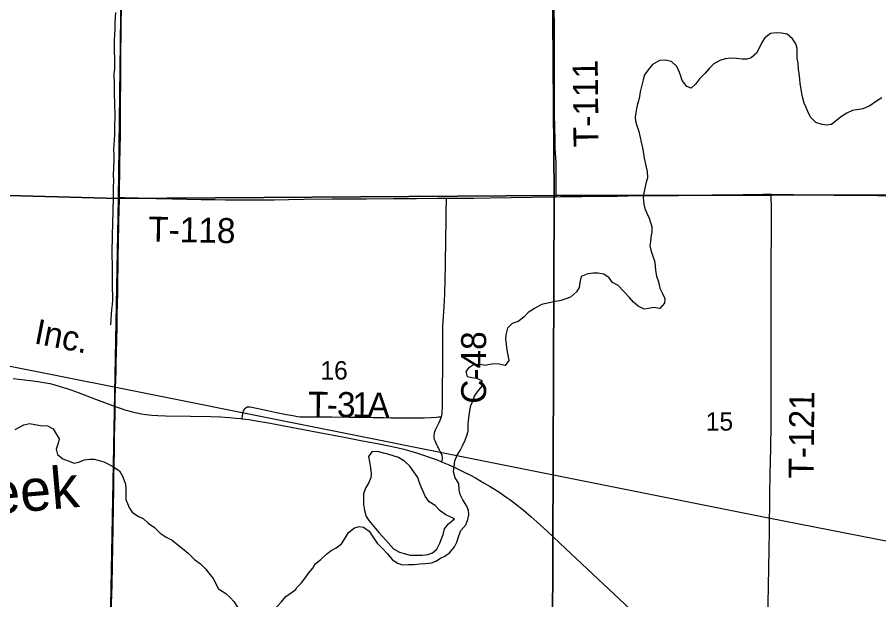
# Model space of a CAD drawing. Extents: x 0 to 34, y 0 to 22.
# Drawn here: x 3.372 to 4.352, y 18.959 to 19.621 of the extents above; entities that cross this region are included whole.
import ezdxf

# ---------------------------------------------------------------- set-up
doc = ezdxf.new("R2010")
doc.units = 0
for name, color, linetype in [('GM_X_County_Road', 7, 'Continuous'), ('GM_X_County_Road_Text', 7, 'Continuous'), ('GM_X_Minor_Lake', 7, 'Continuous'), ('GM_X_Minor_River', 7, 'Continuous'), ('GM_X_Minor_River_Text', 7, 'Continuous'), ('GM_X_Rail_Line', 7, 'Continuous'), ('GM_X_Rail_Line_Text', 7, 'Continuous'), ('GM_X_Section', 7, 'Continuous'), ('GM_X_Section_Text', 7, 'Continuous'), ('GM_X_State_Route', 7, 'Continuous'), ('GM_X_Township_Road', 7, 'Continuous'), ('GM_X_Township_Road_Text', 7, 'Continuous')]:
    doc.layers.add(name, color=color, linetype=linetype)

msp = doc.modelspace()

# ---------------------------------------------------------------- linework, layer by layer
at = {"layer": 'GM_X_County_Road'}
for points in [[(3.85442, 19.1667), (3.85489, 19.16859), (3.85518, 19.17048), (3.85534, 19.17282), (3.85559, 19.1771), (3.85579, 19.1926), (3.85598, 19.22961), (3.8559, 19.24613), (3.85593, 19.25856), (3.85613, 19.26941), (3.85638, 19.2757), (3.85666, 19.27998), (3.85769, 19.29244), (3.85805, 19.29861), (3.85847, 19.307), (3.85912, 19.33837), (3.85931, 19.37069), (3.85968, 19.38685), (3.85972, 19.39717), (3.85976, 19.40281), (3.86004, 19.41066), (3.86016, 19.41518)], [(3.86016, 19.41518), (3.87637, 19.41529), (3.89119, 19.41541), (3.90984, 19.4156), (3.9577, 19.41639), (3.98509, 19.41694)], [(3.98509, 19.41694), (3.99036, 19.41697), (4.01395, 19.4172), (4.03163, 19.41739), (4.0543, 19.41765), (4.06673, 19.41787), (4.0888, 19.41811), (4.10816, 19.41823), (4.12424, 19.41836), (4.14205, 19.41861), (4.16285, 19.41891), (4.18049, 19.41903), (4.19758, 19.41936), (4.22022, 19.41975), (4.22956, 19.41969)], [(4.22956, 19.41969), (4.25478, 19.41945), (4.28058, 19.41909), (4.30114, 19.41878), (4.32565, 19.41855), (4.35073, 19.41814), (4.3708, 19.41798), (4.40744, 19.41746), (4.46488, 19.41686), (4.47537, 19.41691)], [(3.85234, 19.1286), (3.85226, 19.12875), (3.85173, 19.12978), (3.85094, 19.13122), (3.85045, 19.13229), (3.8493, 19.13455), (3.84799, 19.1373), (3.84714, 19.1393), (3.8466, 19.14096), (3.84629, 19.14254), (3.84616, 19.14378), (3.8461, 19.14478), (3.8462, 19.14591), (3.84637, 19.14711), (3.84658, 19.14816), (3.84707, 19.14981), (3.84783, 19.15183), (3.84917, 19.15466), (3.85159, 19.15922), (3.85315, 19.16293), (3.85442, 19.1667)], [(3.8546, 19.11539), (3.8552, 19.1171), (3.85535, 19.1178), (3.85546, 19.11841), (3.85553, 19.11947), (3.85547, 19.12078), (3.8553, 19.12213), (3.85493, 19.12349), (3.85459, 19.12438), (3.85411, 19.12542), (3.85308, 19.12731), (3.85234, 19.1286)]]:
    msp.add_lwpolyline(points, dxfattribs=at)
at = {"layer": 'GM_X_Minor_Lake'}
for points in [[(3.85939, 19.05514), (3.85297, 19.05973), (3.84712, 19.06583), (3.8405, 19.06984), (3.83598, 19.07631), (3.83411, 19.08106), (3.83167, 19.08582), (3.82923, 19.09266), (3.82755, 19.0976), (3.82322, 19.10407), (3.81832, 19.11035), (3.81228, 19.11607), (3.80567, 19.12028), (3.79961, 19.12239), (3.79355, 19.12394), (3.78844, 19.12529), (3.7822, 19.12703), (3.77519, 19.12687), (3.77156, 19.12158), (3.77249, 19.11531), (3.77378, 19.10848), (3.7747, 19.10221), (3.77411, 19.09728), (3.77143, 19.09104), (3.76819, 19.08555), (3.7657, 19.07911), (3.76586, 19.0719), (3.76584, 19.06678), (3.76694, 19.05995), (3.76881, 19.0533), (3.77182, 19.04854), (3.77748, 19.04169), (3.78313, 19.03521), (3.78785, 19.03006), (3.79407, 19.02283), (3.79973, 19.01635), (3.80672, 19.01252), (3.81221, 19.01098), (3.81902, 19.00924), (3.82679, 19.0092), (3.83304, 19.00936), (3.83911, 19.01009), (3.84423, 19.01178), (3.84937, 19.01611), (3.85262, 19.02274), (3.85453, 19.02766), (3.85626, 19.03277), (3.85799, 19.03903), (3.86257, 19.04507), (3.86926, 19.05076)], [(3.86926, 19.05076), (3.85939, 19.05514)]]:
    msp.add_lwpolyline(points, dxfattribs=at)
at = {"layer": 'GM_X_Minor_River'}
for points in [[(3.48362, 19.62621), (3.48322, 19.62052), (3.483, 19.61427), (3.48297, 19.60706), (3.48257, 19.60156), (3.48236, 19.59549), (3.48214, 19.58828), (3.4823, 19.58145), (3.48246, 19.57481), (3.48262, 19.56931), (3.4824, 19.56248), (3.482, 19.55717), (3.48233, 19.54465), (3.48212, 19.53991), (3.48227, 19.53175), (3.48243, 19.52473), (3.4826, 19.51999), (3.48295, 19.51145), (3.48292, 19.50595), (3.48271, 19.49988), (3.48265, 19.48793), (3.48206, 19.48129), (3.48185, 19.47636), (3.48163, 19.4701), (3.4818, 19.46517), (3.48178, 19.45967), (3.48135, 19.44943), (3.48113, 19.44203), (3.48129, 19.43406)], [(4.35539, 19.52933), (4.34911, 19.52538), (4.34151, 19.5201), (4.33391, 19.51692), (4.32917, 19.51619), (4.32216, 19.51509), (4.3157, 19.5119), (4.30961, 19.50795), (4.30428, 19.504), (4.29819, 19.4991), (4.29232, 19.49818), (4.2874, 19.49897), (4.2804, 19.50148), (4.27457, 19.50702), (4.27195, 19.51178), (4.26914, 19.51844), (4.26709, 19.52339), (4.26487, 19.53194), (4.26395, 19.53669), (4.26231, 19.54601), (4.26215, 19.55075), (4.26124, 19.55702), (4.2607, 19.56196), (4.25999, 19.5688), (4.25907, 19.57393), (4.25892, 19.58039), (4.25915, 19.58589), (4.25766, 19.59084), (4.25372, 19.59655), (4.24769, 19.6019), (4.24126, 19.60289), (4.23501, 19.60331), (4.22856, 19.6024), (4.2221, 19.59769), (4.21903, 19.59239), (4.21539, 19.58501), (4.2129, 19.58009), (4.2068, 19.57481), (4.20168, 19.57351), (4.19657, 19.57335), (4.18994, 19.57415), (4.18407, 19.57437), (4.17725, 19.57384), (4.17118, 19.57198), (4.16433, 19.56784), (4.15919, 19.56313), (4.15423, 19.55746), (4.14813, 19.55085), (4.14355, 19.5448)], [(4.14355, 19.5448), (4.1386, 19.54027), (4.13349, 19.5422), (4.12823, 19.54888), (4.12638, 19.55515), (4.12432, 19.5601), (4.12208, 19.56505), (4.11605, 19.57059), (4.10887, 19.57215), (4.10261, 19.57162), (4.09463, 19.56711), (4.08967, 19.56106), (4.08528, 19.55558), (4.08392, 19.54971), (4.08217, 19.54231), (4.08061, 19.53606), (4.07982, 19.53075), (4.07847, 19.52601), (4.07711, 19.52051), (4.07594, 19.51501), (4.07475, 19.50742), (4.07529, 19.50268), (4.07659, 19.49773), (4.07882, 19.49108), (4.08048, 19.48423), (4.08159, 19.4791), (4.08325, 19.47244), (4.08435, 19.46598), (4.08488, 19.46067), (4.08599, 19.45572), (4.08747, 19.4504), (4.08858, 19.44546), (4.08872, 19.43824), (4.08698, 19.4318), (4.08464, 19.42118), (4.08385, 19.41549), (4.08475, 19.40846), (4.08566, 19.40333), (4.08809, 19.39819), (4.09071, 19.39248), (4.0922, 19.38772), (4.09387, 19.38297), (4.09383, 19.3767), (4.09266, 19.37101), (4.09206, 19.36608), (4.09165, 19.36096), (4.09257, 19.35602), (4.09499, 19.34936), (4.09685, 19.34384), (4.09757, 19.33852), (4.09792, 19.33302), (4.0992, 19.32637), (4.10144, 19.32009), (4.10291, 19.31287), (4.10534, 19.30772), (4.10852, 19.30106), (4.1083, 19.29575), (4.10277, 19.28989), (4.09614, 19.29107), (4.09008, 19.28959), (4.08515, 19.28886), (4.07835, 19.29251), (4.0727, 19.29709), (4.068, 19.30263), (4.0616, 19.30931), (4.05539, 19.31599), (4.04916, 19.31944), (4.04521, 19.32459), (4.03899, 19.3288), (4.03237, 19.32979), (4.02706, 19.32982), (4.021, 19.3291), (4.01341, 19.32611), (4.01166, 19.31947), (4.01106, 19.31359), (4.00818, 19.30867), (4.00114, 19.30283), (3.99601, 19.30077), (3.98899, 19.29853), (3.98387, 19.29761), (3.97875, 19.2965), (3.96832, 19.29448), (3.96034, 19.28978), (3.95311, 19.28507), (3.94797, 19.27998), (3.94169, 19.27489), (3.93504, 19.27265), (3.92971, 19.26737), (3.92758, 19.25978), (3.92736, 19.25504), (3.92789, 19.24972), (3.92862, 19.24478), (3.93119, 19.23072), (3.92698, 19.22486), (3.92017, 19.22642), (3.91412, 19.22702), (3.90579, 19.22547)], [(3.48129, 19.43406), (3.48107, 19.42875), (3.48124, 19.42401), (3.48119, 19.41111), (3.48079, 19.40599), (3.48057, 19.4003), (3.48014, 19.38702), (3.48031, 19.38228), (3.4801, 19.37716), (3.47988, 19.37052), (3.47986, 19.36578), (3.47964, 19.36009), (3.47943, 19.35288), (3.4794, 19.34776), (3.47976, 19.34169), (3.47991, 19.33334), (3.47984, 19.31646), (3.48, 19.31134), (3.48017, 19.30545), (3.48014, 19.29919), (3.47974, 19.29445), (3.47915, 19.28839), (3.47894, 19.28365), (3.47853, 19.27682), (3.47813, 19.27132)], [(3.68868, 18.97016), (3.68945, 18.97211), (3.69497, 18.97758), (3.69897, 18.98288), (3.70335, 18.98893), (3.70811, 18.9944), (3.71098, 18.99951), (3.71744, 19.00441), (3.72391, 19.01083), (3.72885, 19.0146), (3.73455, 19.01742), (3.74063, 19.02232), (3.74502, 19.02856), (3.74884, 19.03518), (3.75568, 19.04046), (3.7608, 19.04177), (3.76592, 19.04117), (3.77215, 19.03659), (3.77648, 19.02993), (3.78119, 19.02308), (3.78722, 19.01679), (3.79307, 19.01069), (3.79835, 19.00441), (3.80458, 19.0002), (3.81007, 18.99809), (3.81689, 18.99863), (3.82334, 18.9986), (3.82978, 18.99951), (3.83641, 18.99967), (3.84305, 19.0004), (3.84798, 19.00246), (3.8533, 19.00585), (3.85843, 19.00829), (3.86413, 19.01244), (3.86928, 19.01886), (3.87176, 19.02397), (3.87426, 19.03136), (3.87637, 19.03742), (3.88208, 19.04365), (3.88457, 19.0499), (3.88554, 19.05502), (3.88518, 19.05995), (3.8835, 19.06489), (3.8786, 19.07212), (3.87559, 19.0784), (3.87467, 19.08371), (3.87432, 19.09073), (3.87018, 19.0972), (3.86831, 19.10385), (3.8691, 19.10973), (3.8695, 19.11637), (3.87218, 19.12299), (3.87581, 19.12848), (3.87848, 19.13359), (3.88135, 19.14002), (3.88346, 19.14551), (3.88481, 19.15044), (3.88465, 19.15746), (3.88505, 19.16258), (3.88583, 19.16808), (3.8868, 19.17395), (3.88796, 19.17945), (3.89007, 19.18456), (3.89218, 19.19024), (3.89561, 19.19516), (3.90056, 19.20101), (3.90078, 19.20746), (3.89473, 19.21034), (3.88905, 19.21112), (3.88412, 19.2119), (3.88244, 19.21817), (3.88626, 19.22308), (3.891, 19.22591), (3.89726, 19.22664), (3.90579, 19.22547)], [(3.36943, 19.15214), (3.37437, 19.15496), (3.3793, 19.1574), (3.38575, 19.15889), (3.392, 19.15791), (3.39844, 19.15655), (3.40639, 19.15633), (3.41301, 19.15307), (3.41545, 19.14831), (3.41959, 19.14147), (3.41844, 19.13654), (3.41632, 19.12991), (3.41762, 19.12383), (3.42366, 19.11868), (3.42972, 19.11638), (3.43653, 19.11407), (3.44146, 19.11499), (3.44829, 19.11781), (3.45417, 19.11835), (3.45929, 19.11832), (3.46496, 19.11678), (3.47045, 19.11524), (3.47575, 19.11274), (3.4818, 19.1093), (3.48841, 19.1051), (3.49198, 19.09825), (3.49498, 19.09008), (3.49533, 19.08439)], [(3.49533, 19.08439), (3.4953, 19.07775), (3.49547, 19.07262), (3.49735, 19.06787), (3.4996, 19.06274), (3.5028, 19.05798), (3.50979, 19.0534), (3.51527, 19.0509), (3.52094, 19.04557), (3.52811, 19.0406), (3.53453, 19.03412), (3.54152, 19.02972), (3.54814, 19.02628), (3.55456, 19.02094), (3.55985, 19.01693), (3.56627, 19.01158), (3.57343, 19.00415), (3.58043, 18.99957), (3.58609, 18.99385), (3.58985, 18.9889), (3.59475, 18.9828), (3.60071, 18.97095)], [(3.60071, 18.97095), (3.60916, 18.96556), (3.61408, 18.9612), (3.61843, 18.95646), (3.62259, 18.95021), (3.62732, 18.94376), (3.63318, 18.93769), (3.63886, 18.93315), (3.6451, 18.93201), (3.65172, 18.93391), (3.65796, 18.93808), (3.66117, 18.9432), (3.66722, 18.95041), (3.67252, 18.9561), (3.67743, 18.96217), (3.68868, 18.97016)]]:
    msp.add_lwpolyline(points, dxfattribs=at)
at = {"layer": 'GM_X_Rail_Line'}
msp.add_lwpolyline([(2.6, 19.37601), (2.66227, 19.36364), (3.09112, 19.27847), (3.48984, 19.19924), (3.90426, 19.11632), (4.22655, 19.05166), (4.7691, 18.94555), (5.14758, 18.87009), (5.40664, 18.81773), (5.47207, 18.80597), (5.50091, 18.80172), (5.55499, 18.7934), (5.62633, 18.78234), (5.64273, 18.77969)], dxfattribs=at)
at = {"layer": 'GM_X_Section'}
for points in [[(2.99609, 19.93047), (3.4937, 19.91709), (3.4871, 19.41486), (2.98702, 19.42864)], [(3.4937, 19.91709), (3.97869, 19.92465), (3.98263, 19.41835), (3.4871, 19.41486)], [(3.97869, 19.92465), (4.4798, 19.91877), (4.47488, 19.41917), (3.98263, 19.41835)], [(3.4871, 19.41486), (3.47768, 18.91133), (2.97779, 18.923), (2.98702, 19.42864)], [(3.98263, 19.41835), (3.98059, 18.9165), (3.47768, 18.91133), (3.4871, 19.41486)], [(4.47488, 19.41917), (4.47149, 18.91545), (3.98059, 18.9165), (3.98263, 19.41835)]]:
    msp.add_lwpolyline(points, close=True, dxfattribs=at)
at = {"layer": 'GM_X_State_Route'}
for points in [[(3.36741, 19.21029), (3.38657, 19.20808), (3.39525, 19.20689), (3.40203, 19.20578), (3.40898, 19.20434), (3.41454, 19.20299), (3.42083, 19.20122), (3.42852, 19.1988), (3.43288, 19.19728), (3.44139, 19.19424), (3.46109, 19.18676), (3.47425, 19.18166), (3.48332, 19.17835), (3.48893, 19.17645), (3.49432, 19.17468), (3.49748, 19.17373), (3.5025, 19.17234), (3.50781, 19.17102), (3.51338, 19.17004), (3.51829, 19.16935), (3.52507, 19.16865), (3.53187, 19.16819), (3.54056, 19.16788), (3.56914, 19.16728), (3.59214, 19.16685), (3.60302, 19.16642), (3.61327, 19.16581), (3.62072, 19.16521), (3.62629, 19.16463), (3.62775, 19.16443), (3.6352, 19.1635), (3.64597, 19.16177), (3.65765, 19.15968), (3.71526, 19.14872), (3.74372, 19.14338), (3.76473, 19.13936), (3.78344, 19.13578), (3.80172, 19.132)], [(3.80172, 19.132), (3.80367, 19.1316), (3.81149, 19.12971), (3.8198, 19.1274), (3.8274, 19.12515), (3.84616, 19.11886), (3.8494, 19.11763), (3.8546, 19.11539), (3.86203, 19.11229), (3.87116, 19.10818), (3.87947, 19.10415), (3.88671, 19.10049), (3.89304, 19.09708), (3.9032, 19.09124), (3.90998, 19.08722), (3.9208, 19.08035), (3.92759, 19.07575), (3.93215, 19.07246), (3.93857, 19.06769), (3.94737, 19.06083), (3.95613, 19.05331), (3.96308, 19.04714), (3.97456, 19.03658), (3.99558, 19.0168), (4.02659, 18.98758), (4.05678, 18.9593), (4.09396, 18.92448)]]:
    msp.add_lwpolyline(points, dxfattribs=at)
at = {"layer": 'GM_X_Township_Road'}
for points in [[(3.98509, 19.41694), (3.98506, 19.41954), (3.98501, 19.42418), (3.98499, 19.43474), (3.98498, 19.44438), (3.98497, 19.44842), (3.98478, 19.45621), (3.98397, 19.47173), (3.98361, 19.48135), (3.9832, 19.51056), (3.9831, 19.53076), (3.98302, 19.56091), (3.98289, 19.59915), (3.98269, 19.64236)], [(3.48831, 19.41593), (3.48843, 19.42263), (3.48843, 19.43011), (3.48855, 19.44056), (3.48863, 19.44899), (3.48883, 19.4589), (3.48903, 19.4679), (3.48915, 19.47629), (3.48927, 19.48254), (3.48944, 19.49438), (3.48951, 19.51021), (3.48955, 19.51979), (3.48955, 19.53061), (3.48963, 19.54241), (3.48971, 19.55544), (3.48974, 19.56955), (3.4899, 19.58382), (3.49014, 19.59895), (3.49031, 19.61421), (3.49051, 19.62942)], [(3.48372, 19.19836), (3.48373, 19.19895), (3.48418, 19.20989), (3.48442, 19.21779), (3.48462, 19.2277), (3.48491, 19.24011), (3.48515, 19.25369), (3.48543, 19.26902), (3.48576, 19.28387), (3.48604, 19.29472), (3.48628, 19.30801), (3.48645, 19.32338), (3.48669, 19.33613), (3.48673, 19.3432), (3.48689, 19.35126), (3.48713, 19.36195), (3.48729, 19.37186), (3.48738, 19.37894), (3.48758, 19.39012), (3.48778, 19.39962), (3.48831, 19.41593)], [(3.48831, 19.41593), (3.49384, 19.41585), (3.50153, 19.41569), (3.50937, 19.41549), (3.51991, 19.4152), (3.52959, 19.41501), (3.53846, 19.41483), (3.54874, 19.41463), (3.58098, 19.4139), (3.59702, 19.41358), (3.60869, 19.41333), (3.6214, 19.41317), (3.63341, 19.41318), (3.64488, 19.41318), (3.6642, 19.41335), (3.68037, 19.41369), (3.69817, 19.41402), (3.73065, 19.41432), (3.75237, 19.41445), (3.7691, 19.41466), (3.80007, 19.41491), (3.82589, 19.41488), (3.85048, 19.41517), (3.86016, 19.41518)], [(4.22541, 18.91457), (4.22545, 18.91732), (4.22569, 18.93441), (4.22647, 18.97418), (4.22708, 19.01583), (4.22745, 19.03634), (4.22769, 19.05249), (4.22782, 19.06087), (4.22791, 19.0674), (4.22811, 19.07827), (4.22846, 19.10096), (4.22893, 19.13079), (4.22931, 19.15877), (4.22932, 19.18146), (4.22947, 19.23367), (4.22944, 19.26196), (4.22944, 19.2806), (4.22958, 19.34587), (4.22973, 19.37291), (4.22983, 19.40182), (4.22956, 19.41969)], [(3.48332, 19.17835), (3.48353, 19.18863), (3.48372, 19.19836)], [(3.48329, 19.16935), (3.48332, 19.17835)], [(3.62862, 19.17036), (3.62887, 19.17175), (3.62936, 19.17322), (3.63006, 19.17461), (3.63094, 19.17589), (3.63179, 19.17681), (3.6323, 19.17717), (3.63279, 19.17745), (3.63341, 19.17774), (3.63394, 19.17796), (3.63477, 19.17811), (3.63559, 19.17807), (3.63633, 19.17795), (3.63863, 19.17758), (3.65644, 19.17376), (3.66689, 19.17166), (3.6784, 19.16933), (3.68543, 19.16793), (3.6909, 19.16703), (3.69378, 19.1667), (3.69678, 19.16658), (3.70217, 19.16662), (3.71825, 19.16662), (3.72951, 19.16654), (3.7497, 19.16626), (3.75969, 19.16614), (3.76537, 19.16606), (3.77695, 19.16596), (3.78876, 19.16567), (3.79732, 19.16554), (3.80485, 19.16541), (3.81142, 19.16542), (3.8229, 19.16538), (3.8349, 19.16551), (3.84283, 19.16587), (3.84872, 19.16629), (3.85102, 19.16646), (3.85442, 19.1667)], [(3.47857, 18.91283), (3.47878, 18.92275), (3.4791, 18.93583), (3.47926, 18.95405), (3.47975, 18.97592), (3.48019, 18.99731), (3.48072, 19.01918), (3.48108, 19.04081), (3.48157, 19.06445), (3.48193, 19.08403), (3.48197, 19.09706), (3.48228, 19.11299), (3.48266, 19.12696), (3.48276, 19.14345), (3.48302, 19.15652), (3.48328, 19.16766), (3.48329, 19.16935)], [(3.62775, 19.16443), (3.62827, 19.16808), (3.62849, 19.16961), (3.62862, 19.17036)]]:
    msp.add_lwpolyline(points, dxfattribs=at)

# ---------------------------------------------------------------- texts
at = {"layer": 'GM_X_County_Road_Text'}
msp.add_text('C-48', height=0.028409, rotation=90, dxfattribs=at).set_placement((3.90527, 19.18146))
at = {"layer": 'GM_X_Minor_River_Text'}
msp.add_text('Creek', height=0.047369, rotation=4.98874, dxfattribs=at).set_placement((3.2753, 19.04947))
at = {"layer": 'GM_X_Rail_Line_Text'}
msp.add_text('Inc.', height=0.028314, rotation=348.82176, dxfattribs=at).set_placement((3.39012, 19.25035))
at = {"layer": 'GM_X_Section_Text'}
for s, p in [('16', (3.71675, 19.20899)), ('15', (4.15508, 19.15092))]:
    msp.add_text(s, height=0.020928, rotation=0.00001, dxfattribs=at).set_placement(p)
at = {"layer": 'GM_X_Township_Road_Text'}
for s, height, rotation, p in [('T-111', 0.028409, 90.54969, (4.03313, 19.47339)), ('T-118', 0.028409, 358.88696, (3.52072, 19.36591)), ('T', 0.02841, 359.76523, (3.70273, 19.16667)), ('3', 0.02841, 359.23899, (3.73543, 19.16645)), ('1', 0.02841, 359.28211, (3.75281, 19.16622)), ('A', 0.02841, 358.95936, (3.77013, 19.166)), ('T-121', 0.028409, 89.43482, (4.27772, 19.09629)), ('-', 0.02841, 359.31996, (3.72388, 19.16658))]:
    msp.add_text(s, height=height, rotation=rotation, dxfattribs=at).set_placement(p)

doc.saveas('drawing.dxf')
